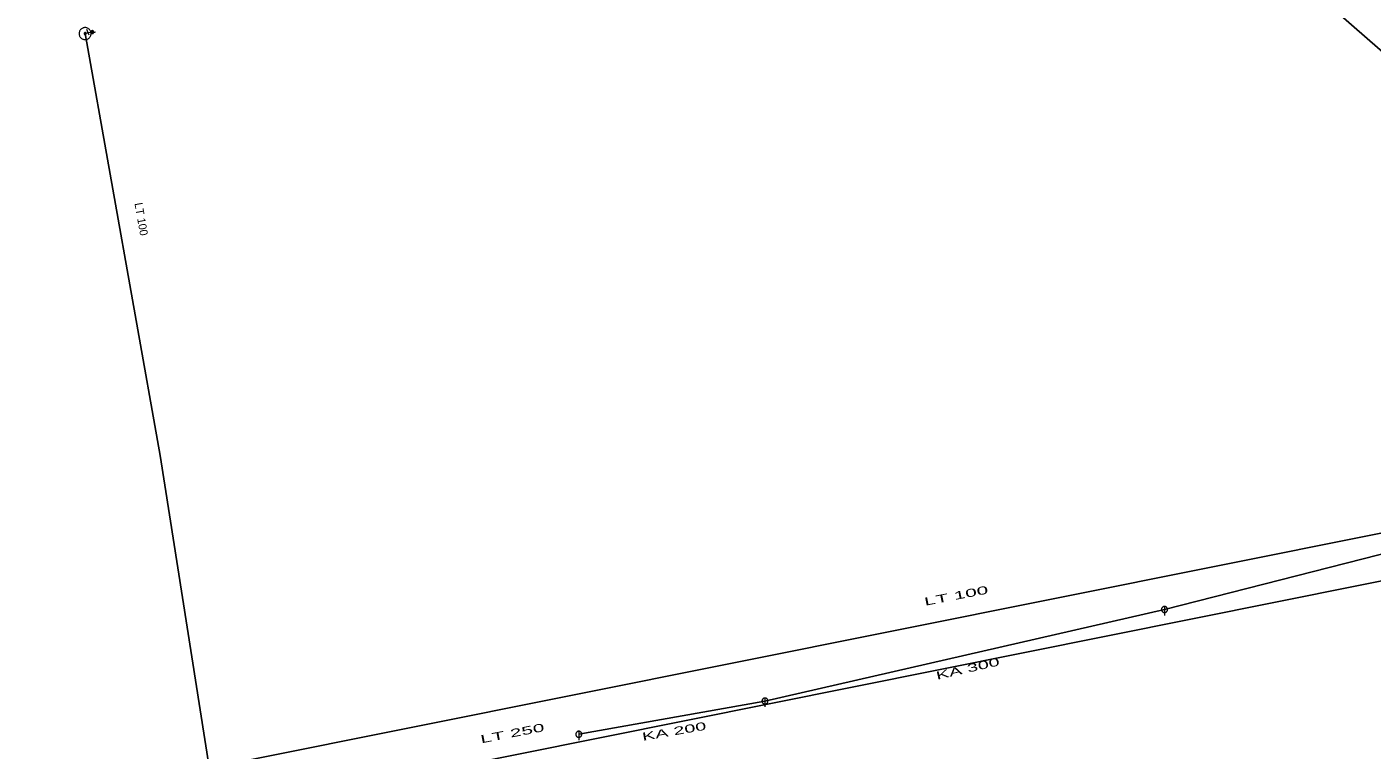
# Model space of a CAD drawing. Extents: x -687515 to -686506, y -974029 to -973461.
# Drawn here: x -687389.5 to -687277.4, y -973624.9 to -973564.7 of the extents above; entities that cross this region are included whole.
import ezdxf
from ezdxf.enums import TextEntityAlignment as Align

# ---------------------------------------------------------------- set-up
doc = ezdxf.new("R2010")
doc.units = 0
doc.header["$LTSCALE"] = 0.27
for name, color, linetype, lineweight in [('1', 7, 'Continuous', 13), ('14', 7, 'Continuous', 25), ('17', 7, 'Continuous', 25), ('22', 7, 'Continuous', 13), ('34', 7, 'Continuous', 13), ('47', 7, 'Continuous', 13), ('9', 7, 'Continuous', 13)]:
    doc.layers.add(name, color=color, linetype=linetype, lineweight=lineweight)

msp = doc.modelspace()

# ---------------------------------------------------------------- linework, layer by layer
at = {"layer": '14'}
for p, q in [((-687328.007, -973620.863), (-687294.721, -973613.239)), ((-687343.518, -973623.63), (-687328.007, -973620.863))]:
    msp.add_line(p, q, dxfattribs=at)
msp.add_lwpolyline([(-687294.721, -973613.239), (-687254.886, -973603.079), (-687238.285, -973600.199), (-687278.022, -973562.142)], dxfattribs=at)
at = {"layer": '14', "lineweight": 13}
msp.add_lwpolyline([(-687384.642, -973565.265), (-687384.399, -973565.169), (-687384.046, -973565.146)], dxfattribs=at)
at = {"layer": '17'}
for points in [[(-686645.309, -973464.46), (-686646.34, -973464.75), (-686680.188, -973471.317), (-686771.188, -973470.317), (-686761.188, -973557.317), (-686894.188, -973571.317), (-686953.188, -973578.317), (-686955.188, -973554.317), (-687116.188, -973577.317), (-687229.188, -973601.317), (-687468.188, -973649.317), (-687458.188, -973700.317)], [(-687241.912, -973597.061), (-687270.898, -973571.738), (-687283.932, -973560.351)], [(-687374.281, -973626.545), (-687378.392, -973600.397), (-687384.642, -973565.265)], [(-687371.058, -973625.778), (-687263.409, -973604.207), (-687252.347, -973602.057)]]:
    msp.add_lwpolyline(points, dxfattribs=at)
at = {"layer": '22'}
for p, q in [((-687294.72, -973612.987), (-687294.721, -973613.73)), ((-687328.006, -973620.611), (-687328.007, -973621.355)), ((-687343.517, -973623.378), (-687343.518, -973624.122))]:
    msp.add_line(p, q, dxfattribs=at)
for points in [[(-687294.469, -973613.239), (-687294.47, -973613.213), (-687294.474, -973613.187), (-687294.48, -973613.161), (-687294.49, -973613.137), (-687294.502, -973613.113), (-687294.516, -973613.091), (-687294.533, -973613.07), (-687294.551, -973613.052), (-687294.572, -973613.035), (-687294.594, -973613.021), (-687294.618, -973613.009), (-687294.642, -973612.999), (-687294.668, -973612.993), (-687294.694, -973612.989), (-687294.72, -973612.987), (-687294.746, -973612.988), (-687294.772, -973612.992), (-687294.798, -973612.998), (-687294.823, -973613.008), (-687294.846, -973613.02), (-687294.868, -973613.034), (-687294.889, -973613.051), (-687294.907, -973613.069), (-687294.924, -973613.09), (-687294.938, -973613.112), (-687294.95, -973613.136), (-687294.96, -973613.16), (-687294.967, -973613.186), (-687294.971, -973613.212), (-687294.973, -973613.238), (-687294.972, -973613.264), (-687294.968, -973613.29), (-687294.961, -973613.316), (-687294.951, -973613.341), (-687294.939, -973613.364), (-687294.925, -973613.386), (-687294.908, -973613.407), (-687294.89, -973613.425), (-687294.869, -973613.442), (-687294.847, -973613.456), (-687294.824, -973613.468), (-687294.799, -973613.478), (-687294.773, -973613.485), (-687294.747, -973613.489), (-687294.721, -973613.49), (-687294.695, -973613.49), (-687294.669, -973613.486), (-687294.643, -973613.479), (-687294.619, -973613.469), (-687294.595, -973613.457), (-687294.573, -973613.443), (-687294.552, -973613.426), (-687294.534, -973613.408), (-687294.517, -973613.387), (-687294.503, -973613.365), (-687294.491, -973613.342), (-687294.481, -973613.317), (-687294.475, -973613.291), (-687294.471, -973613.265)], [(-687327.755, -973620.863), (-687327.756, -973620.837), (-687327.76, -973620.811), (-687327.766, -973620.785), (-687327.776, -973620.761), (-687327.788, -973620.737), (-687327.802, -973620.715), (-687327.819, -973620.694), (-687327.837, -973620.676), (-687327.858, -973620.659), (-687327.88, -973620.645), (-687327.904, -973620.633), (-687327.928, -973620.623), (-687327.954, -973620.617), (-687327.98, -973620.613), (-687328.006, -973620.611), (-687328.032, -973620.612), (-687328.058, -973620.616), (-687328.084, -973620.622), (-687328.109, -973620.632), (-687328.132, -973620.644), (-687328.154, -973620.658), (-687328.175, -973620.675), (-687328.193, -973620.693), (-687328.21, -973620.714), (-687328.224, -973620.736), (-687328.236, -973620.76), (-687328.246, -973620.784), (-687328.253, -973620.81), (-687328.257, -973620.836), (-687328.259, -973620.862), (-687328.258, -973620.888), (-687328.254, -973620.914), (-687328.247, -973620.94), (-687328.237, -973620.965), (-687328.225, -973620.988), (-687328.211, -973621.01), (-687328.194, -973621.031), (-687328.176, -973621.049), (-687328.155, -973621.066), (-687328.133, -973621.08), (-687328.11, -973621.092), (-687328.085, -973621.102), (-687328.059, -973621.109), (-687328.033, -973621.113), (-687328.007, -973621.115), (-687327.981, -973621.114), (-687327.955, -973621.11), (-687327.929, -973621.103), (-687327.905, -973621.093), (-687327.881, -973621.081), (-687327.859, -973621.067), (-687327.838, -973621.05), (-687327.82, -973621.032), (-687327.803, -973621.011), (-687327.789, -973620.989), (-687327.777, -973620.966), (-687327.767, -973620.941), (-687327.761, -973620.915), (-687327.757, -973620.889)], [(-687343.266, -973623.63), (-687343.267, -973623.604), (-687343.271, -973623.578), (-687343.277, -973623.552), (-687343.287, -973623.528), (-687343.299, -973623.504), (-687343.313, -973623.482), (-687343.33, -973623.461), (-687343.348, -973623.443), (-687343.369, -973623.426), (-687343.391, -973623.412), (-687343.415, -973623.4), (-687343.439, -973623.39), (-687343.465, -973623.384), (-687343.491, -973623.38), (-687343.517, -973623.378), (-687343.543, -973623.379), (-687343.569, -973623.383), (-687343.595, -973623.389), (-687343.62, -973623.399), (-687343.643, -973623.411), (-687343.665, -973623.425), (-687343.686, -973623.442), (-687343.704, -973623.46), (-687343.721, -973623.481), (-687343.735, -973623.503), (-687343.747, -973623.527), (-687343.757, -973623.551), (-687343.764, -973623.577), (-687343.768, -973623.603), (-687343.77, -973623.629), (-687343.769, -973623.655), (-687343.765, -973623.681), (-687343.758, -973623.707), (-687343.748, -973623.732), (-687343.736, -973623.755), (-687343.722, -973623.777), (-687343.705, -973623.798), (-687343.687, -973623.816), (-687343.666, -973623.833), (-687343.644, -973623.847), (-687343.621, -973623.859), (-687343.596, -973623.869), (-687343.57, -973623.876), (-687343.544, -973623.88), (-687343.518, -973623.882), (-687343.492, -973623.881), (-687343.466, -973623.877), (-687343.44, -973623.87), (-687343.416, -973623.86), (-687343.392, -973623.848), (-687343.37, -973623.834), (-687343.349, -973623.817), (-687343.331, -973623.799), (-687343.314, -973623.778), (-687343.3, -973623.756), (-687343.288, -973623.733), (-687343.278, -973623.708), (-687343.272, -973623.682), (-687343.268, -973623.656)]]:
    msp.add_lwpolyline(points, close=True, dxfattribs=at)
at = {"layer": '34'}
msp.add_line((-687384.308, -973565.399), (-687384.489, -973564.938), dxfattribs=at)
at = {"layer": '47'}
for points in [[(-687384.142, -973565.265), (-687384.145, -973565.213), (-687384.153, -973565.161), (-687384.167, -973565.111), (-687384.184, -973565.062), (-687384.209, -973565.015), (-687384.238, -973564.971), (-687384.271, -973564.931), (-687384.308, -973564.894), (-687384.348, -973564.861), (-687384.392, -973564.832), (-687384.439, -973564.808), (-687384.488, -973564.79), (-687384.538, -973564.776), (-687384.59, -973564.768), (-687384.642, -973564.765), (-687384.694, -973564.768), (-687384.746, -973564.776), (-687384.797, -973564.79), (-687384.845, -973564.808), (-687384.892, -973564.832), (-687384.936, -973564.861), (-687384.977, -973564.894), (-687385.014, -973564.931), (-687385.047, -973564.971), (-687385.075, -973565.015), (-687385.099, -973565.062), (-687385.118, -973565.111), (-687385.13, -973565.161), (-687385.139, -973565.213), (-687385.142, -973565.265), (-687385.139, -973565.317), (-687385.13, -973565.369), (-687385.118, -973565.42), (-687385.099, -973565.468), (-687385.075, -973565.515), (-687385.047, -973565.559), (-687385.014, -973565.6), (-687384.977, -973565.637), (-687384.936, -973565.67), (-687384.892, -973565.698), (-687384.845, -973565.722), (-687384.797, -973565.741), (-687384.746, -973565.754), (-687384.694, -973565.762), (-687384.642, -973565.765), (-687384.59, -973565.762), (-687384.538, -973565.754), (-687384.488, -973565.741), (-687384.439, -973565.722), (-687384.392, -973565.698), (-687384.348, -973565.67), (-687384.308, -973565.637), (-687384.271, -973565.6), (-687384.238, -973565.559), (-687384.209, -973565.515), (-687384.184, -973565.468), (-687384.167, -973565.42), (-687384.153, -973565.369), (-687384.145, -973565.317)], [(-687384.559, -973565.265), (-687384.559, -973565.256), (-687384.562, -973565.248), (-687384.564, -973565.24), (-687384.567, -973565.232), (-687384.571, -973565.224), (-687384.576, -973565.217), (-687384.581, -973565.21), (-687384.587, -973565.204), (-687384.594, -973565.199), (-687384.601, -973565.194), (-687384.608, -973565.19), (-687384.617, -973565.187), (-687384.625, -973565.185), (-687384.633, -973565.183), (-687384.642, -973565.183), (-687384.651, -973565.183), (-687384.659, -973565.185), (-687384.667, -973565.187), (-687384.675, -973565.19), (-687384.683, -973565.194), (-687384.69, -973565.199), (-687384.697, -973565.204), (-687384.703, -973565.21), (-687384.709, -973565.217), (-687384.713, -973565.224), (-687384.717, -973565.232), (-687384.72, -973565.24), (-687384.722, -973565.248), (-687384.724, -973565.256), (-687384.724, -973565.265), (-687384.724, -973565.274), (-687384.722, -973565.282), (-687384.72, -973565.29), (-687384.717, -973565.298), (-687384.713, -973565.306), (-687384.709, -973565.313), (-687384.703, -973565.32), (-687384.697, -973565.326), (-687384.69, -973565.332), (-687384.683, -973565.336), (-687384.675, -973565.34), (-687384.667, -973565.343), (-687384.659, -973565.345), (-687384.651, -973565.347), (-687384.642, -973565.347), (-687384.633, -973565.347), (-687384.625, -973565.345), (-687384.617, -973565.343), (-687384.608, -973565.34), (-687384.601, -973565.336), (-687384.594, -973565.332), (-687384.587, -973565.326), (-687384.581, -973565.32), (-687384.576, -973565.313), (-687384.571, -973565.306), (-687384.567, -973565.298), (-687384.564, -973565.29), (-687384.562, -973565.282), (-687384.559, -973565.274)]]:
    msp.add_lwpolyline(points, close=True, dxfattribs=at)
at = {"layer": '9'}
msp.add_line((-687383.919, -973565.146), (-687383.794, -973565.146), dxfattribs=at)
for points in [[(-687384.046, -973565.272), (-687384.033, -973565.271), (-687384.02, -973565.269), (-687384.007, -973565.266), (-687383.995, -973565.261), (-687383.983, -973565.255), (-687383.972, -973565.248), (-687383.962, -973565.24), (-687383.952, -973565.23), (-687383.944, -973565.22), (-687383.937, -973565.209), (-687383.931, -973565.197), (-687383.926, -973565.185), (-687383.923, -973565.172), (-687383.921, -973565.159), (-687383.919, -973565.146), (-687383.92, -973565.133), (-687383.922, -973565.12), (-687383.925, -973565.107), (-687383.93, -973565.095), (-687383.936, -973565.083), (-687383.943, -973565.072), (-687383.951, -973565.062), (-687383.961, -973565.052), (-687383.971, -973565.044), (-687383.982, -973565.037), (-687383.994, -973565.031), (-687384.006, -973565.026), (-687384.019, -973565.023), (-687384.032, -973565.021), (-687384.045, -973565.019), (-687384.058, -973565.02), (-687384.071, -973565.022), (-687384.084, -973565.025), (-687384.096, -973565.03), (-687384.108, -973565.036), (-687384.119, -973565.043), (-687384.129, -973565.051), (-687384.139, -973565.061), (-687384.147, -973565.071), (-687384.154, -973565.082), (-687384.16, -973565.094), (-687384.165, -973565.106), (-687384.168, -973565.119), (-687384.17, -973565.132), (-687384.172, -973565.145), (-687384.171, -973565.158), (-687384.169, -973565.171), (-687384.166, -973565.184), (-687384.161, -973565.196), (-687384.155, -973565.208), (-687384.148, -973565.219), (-687384.14, -973565.229), (-687384.13, -973565.239), (-687384.12, -973565.247), (-687384.109, -973565.254), (-687384.097, -973565.26), (-687384.085, -973565.265), (-687384.072, -973565.268), (-687384.059, -973565.27)], [(-687384.046, -973565.252), (-687384.035, -973565.252), (-687384.024, -973565.25), (-687384.013, -973565.247), (-687384.003, -973565.243), (-687383.993, -973565.238), (-687383.984, -973565.232), (-687383.975, -973565.225), (-687383.967, -973565.217), (-687383.96, -973565.208), (-687383.954, -973565.199), (-687383.949, -973565.189), (-687383.945, -973565.179), (-687383.942, -973565.168), (-687383.94, -973565.157), (-687383.94, -973565.146), (-687383.939, -973565.135), (-687383.941, -973565.124), (-687383.944, -973565.113), (-687383.948, -973565.103), (-687383.953, -973565.093), (-687383.959, -973565.084), (-687383.966, -973565.075), (-687383.974, -973565.067), (-687383.983, -973565.06), (-687383.992, -973565.054), (-687384.002, -973565.049), (-687384.012, -973565.045), (-687384.023, -973565.042), (-687384.034, -973565.04), (-687384.045, -973565.039), (-687384.056, -973565.039), (-687384.067, -973565.041), (-687384.078, -973565.044), (-687384.088, -973565.048), (-687384.098, -973565.053), (-687384.107, -973565.059), (-687384.116, -973565.066), (-687384.124, -973565.074), (-687384.131, -973565.083), (-687384.137, -973565.092), (-687384.142, -973565.102), (-687384.146, -973565.112), (-687384.149, -973565.123), (-687384.151, -973565.134), (-687384.152, -973565.145), (-687384.152, -973565.156), (-687384.15, -973565.167), (-687384.147, -973565.178), (-687384.143, -973565.188), (-687384.138, -973565.198), (-687384.132, -973565.207), (-687384.125, -973565.216), (-687384.117, -973565.224), (-687384.108, -973565.231), (-687384.099, -973565.237), (-687384.089, -973565.242), (-687384.079, -973565.246), (-687384.068, -973565.249), (-687384.057, -973565.251)], [(-687384.046, -973565.233), (-687384.037, -973565.232), (-687384.028, -973565.231), (-687384.019, -973565.228), (-687384.011, -973565.225), (-687384.003, -973565.221), (-687383.995, -973565.216), (-687383.988, -973565.21), (-687383.982, -973565.204), (-687383.976, -973565.197), (-687383.971, -973565.189), (-687383.967, -973565.181), (-687383.964, -973565.173), (-687383.961, -973565.164), (-687383.96, -973565.155), (-687383.958, -973565.146), (-687383.959, -973565.137), (-687383.96, -973565.128), (-687383.963, -973565.119), (-687383.966, -973565.111), (-687383.97, -973565.103), (-687383.975, -973565.095), (-687383.981, -973565.088), (-687383.987, -973565.082), (-687383.994, -973565.076), (-687384.002, -973565.071), (-687384.01, -973565.067), (-687384.018, -973565.064), (-687384.027, -973565.061), (-687384.036, -973565.06), (-687384.045, -973565.058), (-687384.054, -973565.059), (-687384.063, -973565.06), (-687384.072, -973565.063), (-687384.08, -973565.066), (-687384.088, -973565.07), (-687384.096, -973565.075), (-687384.103, -973565.081), (-687384.109, -973565.087), (-687384.115, -973565.094), (-687384.12, -973565.102), (-687384.124, -973565.11), (-687384.127, -973565.118), (-687384.13, -973565.127), (-687384.131, -973565.136), (-687384.133, -973565.145), (-687384.132, -973565.154), (-687384.131, -973565.163), (-687384.128, -973565.172), (-687384.125, -973565.18), (-687384.121, -973565.188), (-687384.116, -973565.196), (-687384.11, -973565.203), (-687384.104, -973565.209), (-687384.097, -973565.215), (-687384.089, -973565.22), (-687384.081, -973565.224), (-687384.073, -973565.227), (-687384.064, -973565.23), (-687384.055, -973565.231)], [(-687384.046, -973565.213), (-687384.039, -973565.213), (-687384.032, -973565.211), (-687384.025, -973565.21), (-687384.019, -973565.207), (-687384.013, -973565.204), (-687384.007, -973565.2), (-687384.001, -973565.196), (-687383.996, -973565.191), (-687383.992, -973565.185), (-687383.988, -973565.179), (-687383.985, -973565.173), (-687383.982, -973565.167), (-687383.981, -973565.16), (-687383.979, -973565.153), (-687383.978, -973565.146), (-687383.978, -973565.139), (-687383.98, -973565.132), (-687383.981, -973565.125), (-687383.984, -973565.119), (-687383.987, -973565.112), (-687383.991, -973565.107), (-687383.995, -973565.101), (-687384, -973565.096), (-687384.006, -973565.092), (-687384.012, -973565.088), (-687384.018, -973565.085), (-687384.024, -973565.082), (-687384.031, -973565.08), (-687384.038, -973565.079), (-687384.045, -973565.078), (-687384.052, -973565.078), (-687384.059, -973565.079), (-687384.066, -973565.081), (-687384.072, -973565.084), (-687384.079, -973565.087), (-687384.084, -973565.091), (-687384.09, -973565.095), (-687384.095, -973565.1), (-687384.099, -973565.106), (-687384.103, -973565.111), (-687384.106, -973565.118), (-687384.109, -973565.124), (-687384.111, -973565.131), (-687384.112, -973565.138), (-687384.113, -973565.145), (-687384.113, -973565.152), (-687384.112, -973565.159), (-687384.11, -973565.166), (-687384.107, -973565.172), (-687384.104, -973565.178), (-687384.1, -973565.184), (-687384.096, -973565.19), (-687384.091, -973565.195), (-687384.085, -973565.199), (-687384.08, -973565.203), (-687384.073, -973565.206), (-687384.067, -973565.209), (-687384.06, -973565.21), (-687384.053, -973565.212)], [(-687384.046, -973565.193), (-687384.041, -973565.193), (-687384.036, -973565.192), (-687384.031, -973565.191), (-687384.027, -973565.189), (-687384.022, -973565.187), (-687384.018, -973565.184), (-687384.015, -973565.181), (-687384.011, -973565.177), (-687384.008, -973565.174), (-687384.005, -973565.17), (-687384.003, -973565.165), (-687384.001, -973565.161), (-687384, -973565.156), (-687383.999, -973565.151), (-687383.999, -973565.146), (-687383.998, -973565.141), (-687383.999, -973565.136), (-687384, -973565.131), (-687384.002, -973565.127), (-687384.004, -973565.122), (-687384.007, -973565.118), (-687384.01, -973565.114), (-687384.014, -973565.111), (-687384.017, -973565.108), (-687384.021, -973565.105), (-687384.026, -973565.103), (-687384.03, -973565.101), (-687384.035, -973565.1), (-687384.04, -973565.099), (-687384.045, -973565.098), (-687384.05, -973565.098), (-687384.055, -973565.099), (-687384.06, -973565.1), (-687384.064, -973565.102), (-687384.069, -973565.104), (-687384.073, -973565.107), (-687384.077, -973565.11), (-687384.08, -973565.113), (-687384.083, -973565.117), (-687384.086, -973565.121), (-687384.088, -973565.126), (-687384.09, -973565.13), (-687384.091, -973565.135), (-687384.092, -973565.14), (-687384.093, -973565.145), (-687384.093, -973565.15), (-687384.092, -973565.155), (-687384.091, -973565.16), (-687384.089, -973565.164), (-687384.087, -973565.169), (-687384.084, -973565.173), (-687384.081, -973565.176), (-687384.078, -973565.18), (-687384.074, -973565.183), (-687384.07, -973565.186), (-687384.065, -973565.188), (-687384.061, -973565.19), (-687384.056, -973565.191), (-687384.051, -973565.192)], [(-687384.046, -973565.173), (-687384.043, -973565.173), (-687384.04, -973565.173), (-687384.038, -973565.172), (-687384.035, -973565.171), (-687384.032, -973565.17), (-687384.03, -973565.168), (-687384.028, -973565.166), (-687384.026, -973565.164), (-687384.024, -973565.162), (-687384.022, -973565.16), (-687384.021, -973565.157), (-687384.02, -973565.154), (-687384.019, -973565.152), (-687384.019, -973565.149), (-687384.019, -973565.146), (-687384.018, -973565.143), (-687384.018, -973565.14), (-687384.019, -973565.137), (-687384.02, -973565.135), (-687384.021, -973565.132), (-687384.023, -973565.13), (-687384.025, -973565.127), (-687384.027, -973565.125), (-687384.029, -973565.124), (-687384.031, -973565.122), (-687384.034, -973565.121), (-687384.037, -973565.12), (-687384.039, -973565.119), (-687384.042, -973565.119), (-687384.045, -973565.117), (-687384.048, -973565.118), (-687384.051, -973565.118), (-687384.054, -973565.119), (-687384.056, -973565.12), (-687384.059, -973565.121), (-687384.061, -973565.123), (-687384.064, -973565.124), (-687384.066, -973565.126), (-687384.067, -973565.129), (-687384.069, -973565.131), (-687384.07, -973565.134), (-687384.071, -973565.136), (-687384.072, -973565.139), (-687384.072, -973565.142), (-687384.074, -973565.145), (-687384.073, -973565.148), (-687384.073, -973565.151), (-687384.072, -973565.153), (-687384.071, -973565.156), (-687384.07, -973565.159), (-687384.068, -973565.161), (-687384.067, -973565.163), (-687384.065, -973565.165), (-687384.062, -973565.167), (-687384.06, -973565.169), (-687384.057, -973565.17), (-687384.055, -973565.171), (-687384.052, -973565.172), (-687384.049, -973565.172)], [(-687384.046, -973565.154), (-687384.045, -973565.154), (-687384.044, -973565.154), (-687384.044, -973565.153), (-687384.043, -973565.153), (-687384.042, -973565.153), (-687384.041, -973565.152), (-687384.041, -973565.152), (-687384.04, -973565.151), (-687384.04, -973565.151), (-687384.039, -973565.15), (-687384.039, -973565.149), (-687384.039, -973565.148), (-687384.038, -973565.148), (-687384.038, -973565.147), (-687384.038, -973565.146), (-687384.038, -973565.145), (-687384.038, -973565.144), (-687384.038, -973565.144), (-687384.038, -973565.143), (-687384.038, -973565.142), (-687384.039, -973565.141), (-687384.039, -973565.141), (-687384.04, -973565.14), (-687384.04, -973565.14), (-687384.041, -973565.139), (-687384.042, -973565.139), (-687384.043, -973565.138), (-687384.043, -973565.138), (-687384.044, -973565.138), (-687384.045, -973565.137), (-687384.046, -973565.137), (-687384.047, -973565.137), (-687384.047, -973565.137), (-687384.048, -973565.138), (-687384.049, -973565.138), (-687384.05, -973565.139), (-687384.05, -973565.139), (-687384.051, -973565.14), (-687384.051, -973565.14), (-687384.052, -973565.141), (-687384.052, -973565.142), (-687384.053, -973565.143), (-687384.053, -973565.143), (-687384.053, -973565.144), (-687384.054, -973565.145), (-687384.054, -973565.146), (-687384.054, -973565.147), (-687384.054, -973565.147), (-687384.053, -973565.148), (-687384.053, -973565.149), (-687384.052, -973565.15), (-687384.052, -973565.15), (-687384.051, -973565.151), (-687384.051, -973565.151), (-687384.05, -973565.152), (-687384.049, -973565.152), (-687384.048, -973565.152), (-687384.048, -973565.153), (-687384.047, -973565.153)]]:
    msp.add_lwpolyline(points, close=True, dxfattribs=at)
msp.add_lwpolyline([(-687383.828, -973565.115), (-687383.794, -973565.146), (-687383.829, -973565.177)], dxfattribs=at)

# ---------------------------------------------------------------- texts
at = {"layer": '1'}
msp.add_text('LT 100', height=0.6667, rotation=280, dxfattribs=at).set_placement((-687380.292, -973580.774), align=Align.CENTER)
for s, rotation, width, p in [('LT 100', 11, 1.95, (-687312.015, -973612.412)), ('KA 300', 13, 1.85, (-687311.038, -973618.487)), ('LT 250', 11, 1.95, (-687348.99, -973623.872)), ('KA 200', 10, 1.85, (-687335.517, -973623.71))]:
    msp.add_text(s, height=0.6667, rotation=rotation, dxfattribs=dict(at, width=width)).set_placement(p, align=Align.CENTER)

doc.saveas('drawing.dxf')
